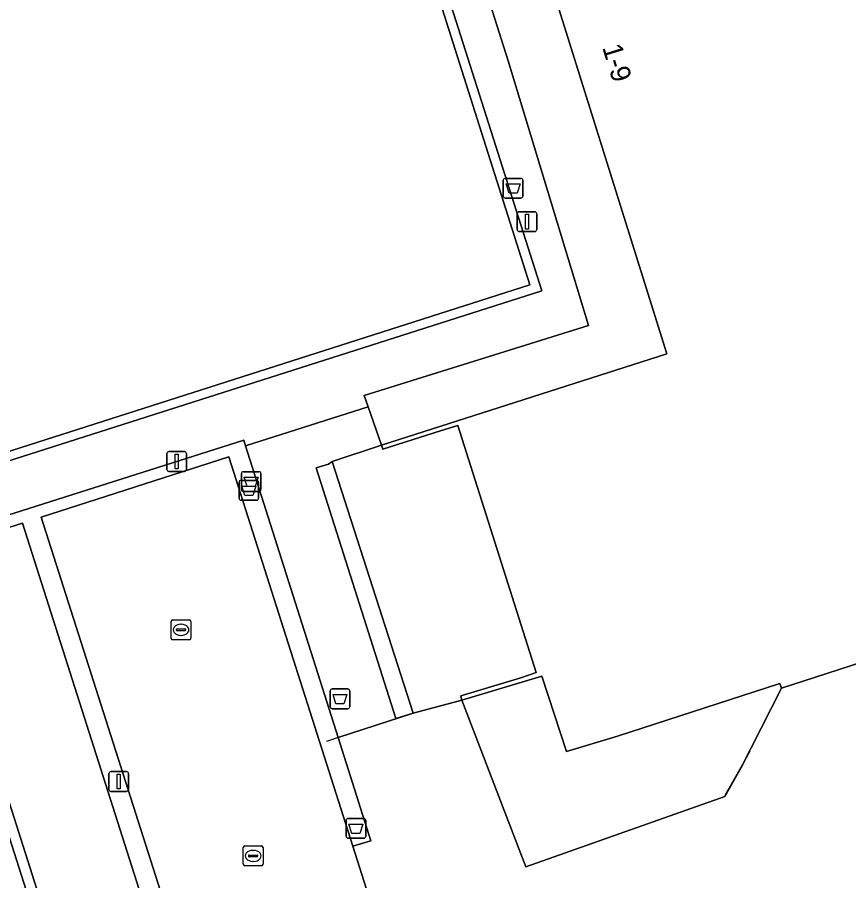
# Model space of a CAD drawing. Extents: x 158086 to 159499, y 382904 to 383981.
# Drawn here: x 159099.86 to 159141.98, y 383059.66 to 383103.38 of the extents above; entities that cross this region are included whole.
import ezdxf

# ---------------------------------------------------------------- set-up
doc = ezdxf.new("R2010")
doc.units = 0
for name, color, linetype in [('IMGEO_Afvalbak', 7, 'Continuous'), ('IMGEO_Groenvoorziening', 7, 'Continuous'), ('IMGEO_Haag', 7, 'Continuous'), ('IMGEO_Hek', 7, 'Continuous'), ('IMGEO_Kolk', 7, 'Continuous'), ('IMGEO_Lichtmast', 7, 'Continuous'), ('IMGEO_Muur', 7, 'Continuous'), ('IMGEO_Pand', 7, 'Continuous'), ('IMGEO_Pand_nummerreeks', 7, 'Continuous'), ('IMGEO_Parkeervlak_open', 7, 'Continuous'), ('IMGEO_Rijbaan_lokaal_open', 7, 'Continuous'), ('IMGEO_Terreindeel_gesloten', 7, 'Continuous'), ('IMGEO_Voetpad_open', 7, 'Continuous')]:
    doc.layers.add(name, color=color, linetype=linetype)

msp = doc.modelspace()

# ---------------------------------------------------------------- linework, layer by layer
at = {"layer": 'IMGEO_Afvalbak'}
for p, q in [((159124.483, 383094.322), (159124.483, 383095.122)), ((159124.483, 383095.122), (159124.483, 383094.322)), ((159124.583, 383095.222), (159125.373, 383095.222)), ((159125.373, 383095.222), (159124.583, 383095.222)), ((159125.473, 383095.122), (159125.473, 383094.322)), ((159125.473, 383094.322), (159125.473, 383095.122)), ((159125.373, 383094.222), (159124.583, 383094.222)), ((159124.583, 383094.222), (159125.373, 383094.222)), ((159111.315, 383080.37), (159112.105, 383080.37)), ((159112.105, 383080.37), (159111.315, 383080.37)), ((159111.195, 383079.928), (159111.985, 383079.928)), ((159111.985, 383079.928), (159111.195, 383079.928)), ((159111.215, 383079.47), (159111.215, 383080.27)), ((159111.215, 383080.27), (159111.215, 383079.47)), ((159112.205, 383080.27), (159112.205, 383079.47)), ((159112.205, 383079.47), (159112.205, 383080.27)), ((159111.095, 383079.028), (159111.095, 383079.828)), ((159111.095, 383079.828), (159111.095, 383079.028)), ((159112.085, 383079.828), (159112.085, 383079.028)), ((159112.085, 383079.028), (159112.085, 383079.828)), ((159112.105, 383079.37), (159111.315, 383079.37)), ((159111.315, 383079.37), (159112.105, 383079.37)), ((159111.985, 383078.928), (159111.195, 383078.928)), ((159111.195, 383078.928), (159111.985, 383078.928)), ((159115.715, 383068.47), (159115.715, 383069.27)), ((159115.715, 383069.27), (159115.715, 383068.47)), ((159115.815, 383069.37), (159116.605, 383069.37)), ((159116.605, 383069.37), (159115.815, 383069.37)), ((159116.705, 383069.27), (159116.705, 383068.47)), ((159116.705, 383068.47), (159116.705, 383069.27)), ((159116.605, 383068.37), (159115.815, 383068.37)), ((159115.815, 383068.37), (159116.605, 383068.37)), ((159116.522, 383061.912), (159116.522, 383062.712)), ((159116.522, 383062.712), (159116.522, 383061.912)), ((159116.622, 383062.812), (159117.412, 383062.812)), ((159117.412, 383062.812), (159116.622, 383062.812)), ((159117.512, 383062.712), (159117.512, 383061.912)), ((159117.512, 383061.912), (159117.512, 383062.712)), ((159117.412, 383061.812), (159116.622, 383061.812)), ((159116.622, 383061.812), (159117.412, 383061.812))]:
    msp.add_line(p, q, dxfattribs=at)
for points in [[(159124.626, 383094.936), (159125.33, 383094.936), (159125.181, 383094.466), (159124.775, 383094.466), (159124.626, 383094.936)], [(159111.358, 383080.084), (159112.062, 383080.084), (159111.913, 383079.614), (159111.507, 383079.614), (159111.358, 383080.084)], [(159111.238, 383079.642), (159111.942, 383079.642), (159111.793, 383079.172), (159111.387, 383079.172), (159111.238, 383079.642)], [(159115.858, 383069.084), (159116.562, 383069.084), (159116.413, 383068.614), (159116.007, 383068.614), (159115.858, 383069.084)], [(159116.665, 383062.526), (159117.369, 383062.526), (159117.22, 383062.056), (159116.814, 383062.056), (159116.665, 383062.526)]]:
    msp.add_lwpolyline(points, dxfattribs=at)
for centre, start, end in [((159124.583, 383095.122), 90, 180), ((159124.583, 383095.122), 90, 180), ((159125.373, 383095.122), 0, 90), ((159125.373, 383095.122), 360, 90), ((159124.583, 383094.322), 180, 270), ((159124.583, 383094.322), 180, 270), ((159125.373, 383094.322), 270, 0), ((159125.373, 383094.322), 270, 0), ((159111.315, 383080.27), 90, 180), ((159111.315, 383080.27), 90, 180), ((159112.105, 383080.27), 0, 90), ((159112.105, 383080.27), 360, 90), ((159111.195, 383079.828), 90, 180), ((159111.195, 383079.828), 90, 180), ((159111.985, 383079.828), 0, 90), ((159111.985, 383079.828), 360, 90), ((159111.315, 383079.47), 180, 270), ((159111.315, 383079.47), 180, 270), ((159112.105, 383079.47), 270, 0), ((159112.105, 383079.47), 270, 0), ((159111.195, 383079.028), 180, 270), ((159111.195, 383079.028), 180, 270), ((159111.985, 383079.028), 270, 0), ((159111.985, 383079.028), 270, 0), ((159115.815, 383069.27), 90, 180), ((159115.815, 383069.27), 90, 180), ((159116.605, 383069.27), 0, 90), ((159116.605, 383069.27), 360, 90), ((159115.815, 383068.47), 180, 270), ((159115.815, 383068.47), 180, 270), ((159116.605, 383068.47), 270, 0), ((159116.605, 383068.47), 270, 0), ((159116.622, 383062.712), 90, 180), ((159116.622, 383062.712), 90, 180), ((159117.412, 383062.712), 0, 90), ((159117.412, 383062.712), 360, 90), ((159116.622, 383061.912), 180, 270), ((159116.622, 383061.912), 180, 270), ((159117.412, 383061.912), 270, 0), ((159117.412, 383061.912), 270, 0)]:
    msp.add_arc(centre, 0.1, start, end, dxfattribs=at)
at = {"layer": 'IMGEO_Groenvoorziening'}
for points in [[(159074.48, 383069.593), (159074.958, 383069.756), (159079.671, 383071.254), (159080.166, 383071.407), (159089.71, 383074.46), (159090.189, 383074.602), (159094.907, 383076.108), (159095.413, 383076.275), (159100.13, 383077.762), (159108.554, 383051.315), (159109.522, 383051.627), (159101.074, 383078.061), (159110.586, 383081.124), (159116.86, 383061.412), (159117.779, 383061.687), (159116.121, 383066.908), (159111.431, 383081.679), (159111.34, 383081.965), (159057.976, 383065.027), (159058.19, 383064.371), (159059.223, 383064.707), (159059.764, 383064.881), (159064.445, 383066.373), (159064.956, 383066.527)], [(159115.636, 383080.757), (159114.998, 383080.573), (159119.044, 383067.87), (159119.912, 383068.141), (159115.817, 383080.881)]]:
    msp.add_lwpolyline(points, close=True, dxfattribs=at)
at = {"layer": 'IMGEO_Haag'}
for points in [[(159074.48, 383069.593), (159074.958, 383069.756), (159079.671, 383071.254), (159080.166, 383071.407), (159089.71, 383074.46), (159090.189, 383074.602), (159094.907, 383076.108), (159095.413, 383076.275), (159100.13, 383077.762), (159108.554, 383051.315), (159109.522, 383051.627), (159101.074, 383078.061), (159110.586, 383081.124), (159116.86, 383061.412), (159117.779, 383061.687), (159116.121, 383066.908), (159111.431, 383081.679), (159111.34, 383081.965), (159057.976, 383065.027), (159058.19, 383064.371), (159059.223, 383064.707), (159059.764, 383064.881), (159064.445, 383066.373), (159064.956, 383066.527)], [(159115.636, 383080.757), (159114.998, 383080.573), (159119.044, 383067.87), (159119.912, 383068.141), (159115.817, 383080.881)]]:
    msp.add_lwpolyline(points, close=True, dxfattribs=at)
at = {"layer": 'IMGEO_Hek'}
for points in [[(159093.966, 383191.844), (159108.125, 383147.064), (159126.439, 383089.532), (159057.655, 383067.6), (159045.555, 383105.615)], [(159118.314, 383081.707), (159115.817, 383080.881)], [(159119.912, 383068.141), (159122.387, 383068.801)], [(159119.912, 383068.141), (159116.121, 383066.908)], [(159116.121, 383066.908), (159115.686, 383066.766)], [(159115.686, 383066.766), (159115.532, 383066.716)]]:
    msp.add_lwpolyline(points, dxfattribs=at)
at = {"layer": 'IMGEO_Kolk'}
for p, q in [((159107.657, 383071.937), (159107.657, 383072.789)), ((159107.732, 383072.863), (159108.584, 383072.863)), ((159108.145, 383072.643), (159108.17, 383072.643)), ((159108.658, 383072.789), (159108.658, 383071.937)), ((159107.916, 383072.357), (159107.916, 383072.369)), ((159108.354, 383072.32), (159107.956, 383072.32)), ((159107.959, 383072.406), (159108.357, 383072.406)), ((159108.168, 383072.083), (159108.143, 383072.083)), ((159108.4, 383072.369), (159108.4, 383072.357)), ((159108.584, 383071.863), (159107.732, 383071.863)), ((159111.31, 383060.492), (159111.31, 383061.344)), ((159111.385, 383061.418), (159112.237, 383061.418)), ((159111.798, 383061.198), (159111.823, 383061.198)), ((159112.311, 383061.344), (159112.311, 383060.492)), ((159111.569, 383060.912), (159111.569, 383060.924)), ((159112.007, 383060.875), (159111.609, 383060.875)), ((159111.612, 383060.961), (159112.01, 383060.961)), ((159112.053, 383060.924), (159112.053, 383060.912)), ((159112.237, 383060.418), (159111.385, 383060.418)), ((159111.821, 383060.638), (159111.796, 383060.638))]:
    msp.add_line(p, q, dxfattribs=at)
for points in [[(159107.657, 383071.937), (159107.657, 383072.789)], [(159107.732, 383072.863), (159108.584, 383072.863)], [(159108.658, 383072.789), (159108.658, 383071.937)], [(159108.584, 383071.863), (159107.732, 383071.863)], [(159111.31, 383060.492), (159111.31, 383061.344)], [(159111.385, 383061.418), (159112.237, 383061.418)], [(159112.311, 383061.344), (159112.311, 383060.492)], [(159112.237, 383060.418), (159111.385, 383060.418)]]:
    msp.add_lwpolyline(points, dxfattribs=at)
for centre, radius, start, end in [((159107.734, 383072.787), 0.0765, 91.552, 178.448), ((159107.734, 383072.787), 0.0765, 91.552, 178.448), ((159108.582, 383072.787), 0.0765, 1.552, 88.448), ((159108.582, 383072.787), 0.0765, 1.552, 88.448), ((159107.956, 383072.366), 0.0403, 85.8775, 175.7526), ((159107.953, 383072.356), 0.0366, 178.938, 274.7102), ((159108.357, 383072.363), 0.043, 264.8664, 352.4533), ((159108.361, 383072.368), 0.0386, 1.7309, 96.639), ((159107.734, 383071.939), 0.0765, 181.552, 268.448), ((159107.734, 383071.939), 0.0765, 181.552, 268.448), ((159108.582, 383071.939), 0.0765, 271.552, 358.448), ((159108.582, 383071.939), 0.0765, 271.552, 358.448), ((159111.387, 383061.342), 0.0765, 91.552, 178.448), ((159111.387, 383061.342), 0.0765, 91.552, 178.448), ((159112.235, 383061.342), 0.0765, 1.552, 88.448), ((159112.235, 383061.342), 0.0765, 1.552, 88.448), ((159111.609, 383060.921), 0.0403, 85.8775, 175.7526), ((159111.606, 383060.911), 0.0366, 178.938, 274.7102), ((159112.01, 383060.918), 0.043, 264.8664, 352.4533), ((159112.014, 383060.923), 0.0386, 1.7309, 96.639), ((159111.387, 383060.494), 0.0765, 181.552, 268.448), ((159111.387, 383060.494), 0.0765, 181.552, 268.448), ((159112.235, 383060.494), 0.0765, 271.552, 358.448), ((159112.235, 383060.494), 0.0765, 271.552, 358.448)]:
    msp.add_arc(centre, radius, start, end, dxfattribs=at)
for centre, major_axis, ratio, start_param, end_param in [((159108.144, 383072.363), (-0.387, 0.002), 0.722429, 4.712389, 7.853982), ((159108.169, 383072.363), (-0.39, 0.002), 0.717154, 1.570796, 4.712389), ((159111.797, 383060.918), (-0.387, 0.002), 0.722429, 4.712389, 7.853982), ((159111.822, 383060.918), (-0.39, 0.002), 0.717154, 1.570796, 4.712389)]:
    msp.add_ellipse(centre, major_axis=major_axis, ratio=ratio, start_param=start_param, end_param=end_param, dxfattribs=at)
at = {"layer": 'IMGEO_Lichtmast'}
for p, q in [((159125.285, 383093.529), (159126.075, 383093.529)), ((159126.075, 383093.529), (159125.285, 383093.529)), ((159125.185, 383092.629), (159125.185, 383093.429)), ((159125.185, 383093.429), (159125.185, 383092.629)), ((159126.175, 383093.429), (159126.175, 383092.629)), ((159126.175, 383092.629), (159126.175, 383093.429)), ((159126.075, 383092.529), (159125.285, 383092.529)), ((159125.285, 383092.529), (159126.075, 383092.529)), ((159107.44, 383080.484), (159107.44, 383081.284)), ((159107.44, 383081.284), (159107.44, 383080.484)), ((159107.54, 383081.384), (159108.33, 383081.384)), ((159108.33, 383081.384), (159107.54, 383081.384)), ((159108.43, 383081.284), (159108.43, 383080.484)), ((159108.43, 383080.484), (159108.43, 383081.284)), ((159108.33, 383080.384), (159107.54, 383080.384)), ((159107.54, 383080.384), (159108.33, 383080.384)), ((159104.509, 383064.285), (159104.509, 383065.085)), ((159104.509, 383065.085), (159104.509, 383064.285)), ((159104.609, 383065.185), (159105.399, 383065.185)), ((159105.399, 383065.185), (159104.609, 383065.185)), ((159105.499, 383065.085), (159105.499, 383064.285)), ((159105.499, 383064.285), (159105.499, 383065.085)), ((159105.399, 383064.185), (159104.609, 383064.185)), ((159104.609, 383064.185), (159105.399, 383064.185))]:
    msp.add_line(p, q, dxfattribs=at)
for points in [[(159125.605, 383093.404), (159125.755, 383093.404), (159125.755, 383092.654), (159125.605, 383092.654), (159125.605, 383093.404)], [(159107.86, 383081.259), (159108.01, 383081.259), (159108.01, 383080.509), (159107.86, 383080.509), (159107.86, 383081.259)], [(159104.929, 383065.06), (159105.079, 383065.06), (159105.079, 383064.31), (159104.929, 383064.31), (159104.929, 383065.06)]]:
    msp.add_lwpolyline(points, dxfattribs=at)
for centre, start, end in [((159125.285, 383093.429), 90, 180), ((159125.285, 383093.429), 90, 180), ((159126.075, 383093.429), 0, 90), ((159126.075, 383093.429), 360, 90), ((159125.285, 383092.629), 180, 270), ((159125.285, 383092.629), 180, 270), ((159126.075, 383092.629), 270, 0), ((159126.075, 383092.629), 270, 0), ((159107.54, 383081.284), 90, 180), ((159107.54, 383081.284), 90, 180), ((159108.33, 383081.284), 0, 90), ((159108.33, 383081.284), 360, 90), ((159107.54, 383080.484), 180, 270), ((159107.54, 383080.484), 180, 270), ((159108.33, 383080.484), 270, 0), ((159108.33, 383080.484), 270, 0), ((159104.609, 383065.085), 90, 180), ((159104.609, 383065.085), 90, 180), ((159105.399, 383065.085), 0, 90), ((159105.399, 383065.085), 360, 90), ((159104.609, 383064.285), 180, 270), ((159104.609, 383064.285), 180, 270), ((159105.399, 383064.285), 270, 0), ((159105.399, 383064.285), 270, 0)]:
    msp.add_arc(centre, 0.1, start, end, dxfattribs=at)
at = {"layer": 'IMGEO_Muur'}
for points in [[(159136.976, 383066.217), (159136.515, 383065.395)], [(159136.515, 383065.395), (159135.7, 383063.98)]]:
    msp.add_lwpolyline(points, dxfattribs=at)
at = {"layer": 'IMGEO_Pand'}
msp.add_lwpolyline([(159171.677, 383131.471), (159134.793, 383119.76), (159134.016, 383122.207), (159133.764, 383123.001), (159128.574, 383121.353), (159127.197, 383120.916), (159128.297, 383117.452), (159123.505, 383115.955), (159132.761, 383086.342), (159118.314, 383081.707), (159118.378, 383081.504), (159121.358, 383082.451), (159122.185, 383082.714), (159126.151, 383070.2), (159125.366, 383069.936), (159122.333, 383069.027), (159122.387, 383068.801), (159126.434, 383070.022), (159127.682, 383066.2), (159130.276, 383066.985), (159138.499, 383069.642), (159138.569, 383069.416), (159143.791, 383071.098)], dxfattribs=at)
at = {"layer": 'IMGEO_Parkeervlak_open'}
for points in [[(159116.86, 383061.412), (159110.586, 383081.124), (159101.074, 383078.061), (159109.522, 383051.627), (159117.71, 383054.208), (159117.53, 383054.898), (159118.795, 383055.305)], [(159103.834, 383049.834), (159108.554, 383051.315), (159100.13, 383077.762), (159095.413, 383076.275)]]:
    msp.add_lwpolyline(points, close=True, dxfattribs=at)
at = {"layer": 'IMGEO_Rijbaan_lokaal_open'}
msp.add_lwpolyline([(159104.136, 383047.929), (159103.532, 383049.742), (159103.338, 383049.682), (159094.907, 383076.108), (159090.189, 383074.602), (159098.66, 383048.161), (159098.446, 383048.083), (159099.018, 383046.331)], dxfattribs=at)
msp.add_lwpolyline([(159103.532, 383049.742), (159103.834, 383049.834), (159095.413, 383076.275), (159094.907, 383076.108), (159103.338, 383049.682)], close=True, dxfattribs=at)
at = {"layer": 'IMGEO_Terreindeel_gesloten'}
for points in [[(159093.966, 383191.844), (159093.702, 383192.677), (159024.774, 383170.651), (159036.947, 383132.672), (159037.074, 383132.711), (159038.281, 383128.79), (159038.215, 383128.69), (159044.288, 383109.626), (159044.443, 383109.573), (159045.681, 383105.654), (159045.555, 383105.615), (159057.655, 383067.6), (159126.439, 383089.532), (159108.125, 383147.064)], [(159093.36, 383192.082), (159025.463, 383170.406), (159046.059, 383105.549), (159058.021, 383068.168), (159125.835, 383089.834)], [(159093.36, 383192.082), (159125.835, 383089.834), (159058.021, 383068.168), (159046.059, 383105.549), (159025.463, 383170.406)], [(159123.505, 383115.955), (159123.359, 383115.921), (159122.391, 383114.048), (159121.422, 383112.174), (159121.202, 383112.288), (159124.728, 383101.18), (159128.806, 383087.772), (159117.43, 383084.219), (159117.635, 383083.661), (159118.314, 383081.707), (159132.761, 383086.342)], [(159138.569, 383069.416), (159138.499, 383069.642), (159130.276, 383066.985), (159127.682, 383066.2), (159126.434, 383070.022), (159122.387, 383068.801), (159125.62, 383060.367), (159135.712, 383063.923), (159136.508, 383065.364)]]:
    msp.add_lwpolyline(points, close=True, dxfattribs=at)
at = {"layer": 'IMGEO_Voetpad_open'}
for points in [[(159105.167, 383168.195), (159097.332, 383192.938), (159096.942, 383194.171), (159023.026, 383170.55), (159034.595, 383134.324), (159033.953, 383133.432), (159043.25, 383104.464), (159055.525, 383065.672), (159055.84, 383064.666), (159055.93, 383064.378), (159057.976, 383065.027), (159111.34, 383081.965)], [(159111.34, 383081.965), (159111.431, 383081.679), (159117.635, 383083.661), (159117.43, 383084.219), (159128.806, 383087.772), (159124.728, 383101.18), (159121.202, 383112.288), (159122.284, 383114.381), (159117.513, 383129.34), (159115.476, 383130.428), (159104.423, 383165.308)], [(159143.791, 383071.098), (159138.569, 383069.416), (159136.508, 383065.364), (159135.712, 383063.923), (159125.62, 383060.367), (159122.387, 383068.801), (159119.912, 383068.141), (159116.121, 383066.908), (159117.779, 383061.687), (159116.86, 383061.412), (159118.795, 383055.305), (159120.293, 383055.787), (159121.941, 383050.619), (159122.365, 383049.29), (159120.341, 383048.655), (159121.833, 383044.185), (159138.108, 383049.376), (159139.088, 383046.362), (159146.197, 383048.666)]]:
    msp.add_lwpolyline(points, dxfattribs=at)
for points in [[(159057.655, 383067.6), (159045.555, 383105.615), (159044.326, 383105.227), (159043.089, 383109.145), (159044.288, 383109.626), (159038.215, 383128.69), (159036.925, 383128.373), (159035.719, 383132.294), (159036.947, 383132.672), (159024.774, 383170.651), (159093.702, 383192.677), (159093.966, 383191.844), (159108.125, 383147.064), (159126.439, 383089.532)], [(159116.121, 383066.908), (159119.912, 383068.141), (159119.044, 383067.87), (159114.998, 383080.573), (159115.636, 383080.757), (159115.817, 383080.881), (159118.314, 383081.707), (159117.635, 383083.661), (159111.431, 383081.679)], [(159125.366, 383069.936), (159126.151, 383070.2), (159122.185, 383082.714), (159121.358, 383082.451), (159118.378, 383081.504), (159118.314, 383081.707), (159115.817, 383080.881), (159119.912, 383068.141), (159122.387, 383068.801), (159122.333, 383069.027)]]:
    msp.add_lwpolyline(points, close=True, dxfattribs=at)

# ---------------------------------------------------------------- texts
at = {"layer": 'IMGEO_Pand_nummerreeks'}
msp.add_text('1-9', height=1, rotation=287.1599, dxfattribs=at).set_placement((159129.488, 383101.857))

doc.saveas('drawing.dxf')
